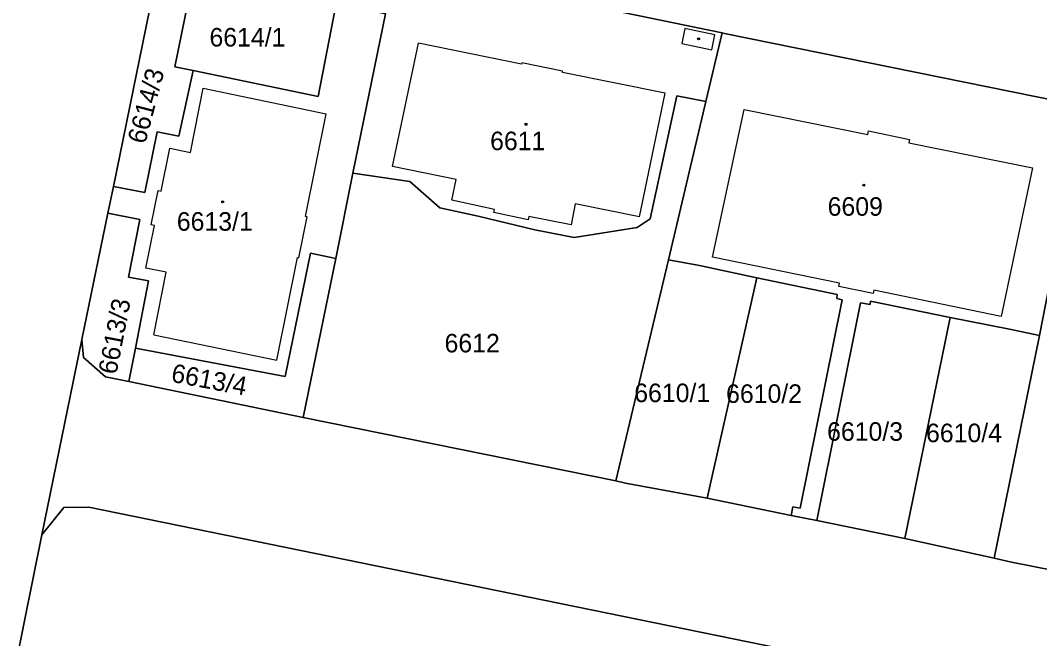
# Model space of a CAD drawing. Extents: x -596233 to -595156, y -1161235 to -1159375.
# Drawn here: x -595499.7 to -595406.4, y -1159520.6 to -1159464 of the extents above; entities that cross this region are included whole.
import ezdxf

# ---------------------------------------------------------------- set-up
doc = ezdxf.new("R2010")
doc.units = 0
for name, color, linetype in [('KN_CAR_KR', 7, 'Continuous'), ('KN_KULTURY', 7, 'Continuous'), ('KN_PARC_CIS_POZ', 7, 'Continuous'), ('KN_PARC_CIS_STAV', 7, 'Continuous'), ('KN_PARC_PLOCHA', 7, 'Continuous'), ('parcely_l', 7, 'Continuous')]:
    doc.layers.add(name, color=color, linetype=linetype)

msp = doc.modelspace()

# ---------------------------------------------------------------- linework, layer by layer
at = {"layer": 'KN_CAR_KR'}
for points in [[(-595438.83, -1159464.71), (-595439.11, -1159466.08)], [(-595436.09, -1159465.27), (-595438.83, -1159464.71)], [(-595436.37, -1159466.64), (-595436.09, -1159465.27)], [(-595465.62, -1159477.34), (-595463.25, -1159466.05)], [(-595453.79, -1159467.97), (-595463.25, -1159466.05)], [(-595439.11, -1159466.08), (-595436.37, -1159466.64)], [(-595453.77, -1159467.85), (-595453.79, -1159467.97)], [(-595450.04, -1159468.61), (-595453.77, -1159467.85)], [(-595450.06, -1159468.73), (-595450.04, -1159468.61)], [(-595440.65, -1159470.64), (-595450.06, -1159468.73)], [(-595484.11, -1159476.07), (-595482.96, -1159470.18)], [(-595482.96, -1159470.18), (-595471.69, -1159472.52)], [(-595443, -1159481.95), (-595440.65, -1159470.64)], [(-595473.57, -1159481.93), (-595471.69, -1159472.52)], [(-595436.32, -1159485.64), (-595433.4, -1159472.11)], [(-595433.4, -1159472.11), (-595422.08, -1159474.41)], [(-595422.08, -1159474.41), (-595422.02, -1159474.09)], [(-595422.02, -1159474.09), (-595418.27, -1159474.86)], [(-595486.79, -1159479.62), (-595486, -1159475.68)], [(-595486, -1159475.68), (-595484.11, -1159476.07)], [(-595418.27, -1159474.86), (-595418.33, -1159475.17)], [(-595418.33, -1159475.17), (-595407.01, -1159477.47)], [(-595459.8, -1159478.53), (-595465.62, -1159477.34)], [(-595407.01, -1159477.47), (-595409.89, -1159491.08)], [(-595460.17, -1159480.44), (-595459.8, -1159478.53)], [(-595487.71, -1159482.69), (-595487.08, -1159479.56)], [(-595487.08, -1159479.56), (-595486.79, -1159479.62)], [(-595456.28, -1159481.28), (-595460.17, -1159480.44)], [(-595456.34, -1159481.57), (-595456.28, -1159481.28)], [(-595448.88, -1159480.77), (-595449.24, -1159482.68)], [(-595443, -1159481.95), (-595448.88, -1159480.77)], [(-595474.18, -1159485.73), (-595473.42, -1159481.96)], [(-595473.42, -1159481.96), (-595473.57, -1159481.93)], [(-595453.18, -1159482.23), (-595456.34, -1159481.57)], [(-595453.12, -1159481.94), (-595453.18, -1159482.23)], [(-595449.24, -1159482.68), (-595453.12, -1159481.94)], [(-595488.19, -1159486.65), (-595487.41, -1159482.74)], [(-595487.41, -1159482.74), (-595487.71, -1159482.69)], [(-595476.2, -1159495.09), (-595474.32, -1159485.7)], [(-595474.32, -1159485.7), (-595474.18, -1159485.73)], [(-595424.69, -1159488.03), (-595436.32, -1159485.64)], [(-595486.33, -1159487.02), (-595488.19, -1159486.65)], [(-595487.46, -1159492.78), (-595486.33, -1159487.02)], [(-595424.75, -1159488.33), (-595424.69, -1159488.03)], [(-595421.59, -1159488.98), (-595424.75, -1159488.33)], [(-595421.53, -1159488.68), (-595421.59, -1159488.98)], [(-595409.89, -1159491.08), (-595421.53, -1159488.68)], [(-595487.46, -1159492.78), (-595476.2, -1159495.09)]]:
    msp.add_lwpolyline(points, dxfattribs=at)
at = {"layer": 'KN_KULTURY'}
for centre, radius in [((-595437.58, -1159465.65), 0.09), ((-595437.58, -1159465.65), 0.0398), ((-595453.39, -1159473.48), 0.09), ((-595453.39, -1159473.48), 0.0398), ((-595422.45, -1159479.05), 0.09), ((-595422.45, -1159479.05), 0.0398), ((-595481.17, -1159480.58), 0.09), ((-595481.17, -1159480.58), 0.0398)]:
    msp.add_circle(centre, radius, dxfattribs=at)
at = {"layer": 'KN_PARC_PLOCHA'}
for points in [[(-595499.98, -1159451.03), (-595480.46, -1159384.35), (-595484.37, -1159386.67), (-595485.67, -1159387.44), (-595486.22, -1159378.76), (-595485.4735, -1159376.5726), (-595466.861, -1159376.5726), (-595472.48, -1159396.32), (-595475.79, -1159406.79), (-595479.89, -1159422.52), (-595486.72, -1159446.7), (-595488.65, -1159454.54), (-595486.18, -1159454.78), (-595486.89, -1159458.24), (-595486.98, -1159458.66), (-595491.18, -1159479.18), (-595491.68, -1159481.62), (-595494.06, -1159493.21), (-595497.72, -1159511.1), (-595502.58, -1159535.06)], [(-595402.23, -1159471.86), (-595435.2, -1159465.15), (-595435.44, -1159465.1), (-595463.35, -1159459.33), (-595460.52, -1159449.36), (-595461.44, -1159449.1), (-595460.84, -1159446.97), (-595450.22, -1159449.82), (-595452.38, -1159456.4), (-595443.45, -1159459.18), (-595442.31, -1159455.52), (-595441.88, -1159455.65), (-595441.74, -1159455.21), (-595442.17, -1159455.07), (-595441.39, -1159452.59), (-595440.63, -1159452.83), (-595440.35, -1159451.93), (-595437.97, -1159452.62), (-595423.62, -1159456.77), (-595418.33, -1159458.3), (-595418.21, -1159457.87), (-595345.21, -1159478.9)], [(-595397.05, -1159528.27), (-595457.45, -1159515.94), (-595493.43, -1159508.57), (-595495.71, -1159508.59), (-595497.72, -1159511.1), (-595494.06, -1159493.21), (-595493.9, -1159494.86), (-595491.89, -1159496.62), (-595489.76, -1159497.06), (-595473.79, -1159500.35), (-595445.16, -1159506.16), (-595444.28, -1159506.36), (-595436.81, -1159507.74), (-595429.1, -1159509.32), (-595426.77, -1159509.8), (-595418.69, -1159511.45), (-595410.52, -1159513.25), (-595408.93, -1159513.59), (-595397.15, -1159515.92)], [(-595502.58, -1159535.06), (-595497.72, -1159511.1), (-595495.71, -1159508.59), (-595493.43, -1159508.57), (-595457.45, -1159515.94), (-595397.05, -1159528.27)]]:
    msp.add_lwpolyline(points, dxfattribs=at)
for points in [[(-595469.32, -1159458.21), (-595470, -1159461.64), (-595468.75, -1159461.91), (-595468.93, -1159462.73), (-595466.25, -1159463.35), (-595469.25, -1159477.97), (-595470.82, -1159485.79), (-595473.11, -1159485.28), (-595475.45, -1159496.58), (-595489.16, -1159494), (-595487.95, -1159487.81), (-595489.79, -1159487.48), (-595488.75, -1159482.21), (-595491.68, -1159481.62), (-595491.18, -1159479.18), (-595488.31, -1159479.74), (-595487.18, -1159474.18), (-595485.19, -1159474.58), (-595483.88, -1159468.55), (-595472.43, -1159470.93), (-595470.58, -1159461.47), (-595469.87, -1159458.1)], [(-595483.88, -1159468.55), (-595485.19, -1159474.58), (-595487.18, -1159474.18), (-595488.31, -1159479.74), (-595491.18, -1159479.18), (-595486.98, -1159458.66), (-595483.75, -1159459.35), (-595485.56, -1159468.2)], [(-595476.16, -1159460.47), (-595470.58, -1159461.47), (-595472.43, -1159470.93), (-595483.88, -1159468.55), (-595485.56, -1159468.2), (-595483.75, -1159459.35), (-595486.98, -1159458.66), (-595486.89, -1159458.24)], [(-595463.35, -1159459.33), (-595435.44, -1159465.1), (-595436.93, -1159471.39), (-595439.57, -1159470.86), (-595442.02, -1159482.15), (-595443.2, -1159482.93), (-595448.99, -1159483.86), (-595452.58, -1159483.14), (-595457.77, -1159481.91), (-595461.27, -1159481.12), (-595464.02, -1159478.72), (-595469.25, -1159477.97), (-595466.25, -1159463.35), (-595465.37, -1159459.01)], [(-595402.23, -1159471.86), (-595403.5, -1159478.18), (-595406.38, -1159492.84), (-595409.11, -1159492.26), (-595414.54, -1159491.18), (-595421.83, -1159489.69), (-595421.88, -1159490), (-595422.75, -1159489.85), (-595426.77, -1159509.8), (-595429.1, -1159509.32), (-595428.94, -1159508.54), (-595428.29, -1159508.67), (-595424.45, -1159489.55), (-595424.94, -1159489.44), (-595424.88, -1159489.07), (-595432.26, -1159487.56), (-595437.5, -1159486.42), (-595440.34, -1159485.91), (-595436.93, -1159471.39), (-595435.44, -1159465.1), (-595435.2, -1159465.15)], [(-595436.93, -1159471.39), (-595440.34, -1159485.91), (-595445.16, -1159506.16), (-595473.79, -1159500.35), (-595470.82, -1159485.79), (-595469.25, -1159477.97), (-595464.02, -1159478.72), (-595461.27, -1159481.12), (-595457.77, -1159481.91), (-595452.58, -1159483.14), (-595448.99, -1159483.86), (-595443.2, -1159482.93), (-595442.02, -1159482.15), (-595439.57, -1159470.86)], [(-595397.15, -1159515.92), (-595408.93, -1159513.59), (-595410.52, -1159513.25), (-595406.38, -1159492.84), (-595403.5, -1159478.18), (-595400.78, -1159478.73), (-595403.4, -1159491.07), (-595397.58, -1159492.21), (-595397.96, -1159494.12), (-595392.92, -1159495.22)], [(-595489.16, -1159494), (-595489.76, -1159497.06), (-595491.89, -1159496.62), (-595493.9, -1159494.86), (-595494.06, -1159493.21), (-595491.68, -1159481.62), (-595488.75, -1159482.21), (-595489.79, -1159487.48), (-595487.95, -1159487.81)], [(-595470.82, -1159485.79), (-595473.79, -1159500.35), (-595489.76, -1159497.06), (-595489.16, -1159494), (-595475.45, -1159496.58), (-595473.11, -1159485.28)], [(-595432.26, -1159487.56), (-595436.81, -1159507.74), (-595444.28, -1159506.36), (-595445.16, -1159506.16), (-595440.34, -1159485.91), (-595437.5, -1159486.42)], [(-595429.1, -1159509.32), (-595436.81, -1159507.74), (-595432.26, -1159487.56), (-595424.88, -1159489.07), (-595424.94, -1159489.44), (-595424.45, -1159489.55), (-595428.29, -1159508.67), (-595428.94, -1159508.54)], [(-595414.54, -1159491.18), (-595418.69, -1159511.45), (-595426.77, -1159509.8), (-595422.75, -1159489.85), (-595421.88, -1159490), (-595421.83, -1159489.69)], [(-595406.38, -1159492.84), (-595410.52, -1159513.25), (-595418.69, -1159511.45), (-595414.54, -1159491.18), (-595409.11, -1159492.26)]]:
    msp.add_lwpolyline(points, close=True, dxfattribs=at)
at = {"layer": 'parcely_l'}
for points in [[(-595486.98, -1159458.66), (-595491.18, -1159479.18)], [(-595486.98, -1159458.66), (-595483.75, -1159459.35), (-595485.56, -1159468.2), (-595483.88, -1159468.55)], [(-595435.44, -1159465.1), (-595463.35, -1159459.33)], [(-595483.88, -1159468.55), (-595472.43, -1159470.93), (-595470.58, -1159461.47)], [(-595469.25, -1159477.97), (-595466.25, -1159463.35)], [(-595436.93, -1159471.39), (-595435.44, -1159465.1)], [(-595435.44, -1159465.1), (-595435.2, -1159465.15), (-595402.23, -1159471.86)], [(-595483.88, -1159468.55), (-595485.19, -1159474.58), (-595487.18, -1159474.18), (-595488.31, -1159479.74), (-595491.18, -1159479.18)], [(-595436.93, -1159471.39), (-595439.57, -1159470.86), (-595442.02, -1159482.15), (-595443.2, -1159482.93), (-595448.99, -1159483.86), (-595452.58, -1159483.14), (-595457.77, -1159481.91), (-595461.27, -1159481.12), (-595464.02, -1159478.72), (-595469.25, -1159477.97)], [(-595440.34, -1159485.91), (-595436.93, -1159471.39)], [(-595469.25, -1159477.97), (-595470.82, -1159485.79)], [(-595403.5, -1159478.18), (-595406.38, -1159492.84)], [(-595491.18, -1159479.18), (-595491.68, -1159481.62)], [(-595494.06, -1159493.21), (-595491.68, -1159481.62)], [(-595491.68, -1159481.62), (-595488.75, -1159482.21), (-595489.79, -1159487.48), (-595487.95, -1159487.81), (-595489.16, -1159494)], [(-595489.16, -1159494), (-595475.45, -1159496.58), (-595473.11, -1159485.28), (-595470.82, -1159485.79)], [(-595470.82, -1159485.79), (-595473.79, -1159500.35)], [(-595440.34, -1159485.91), (-595445.16, -1159506.16)], [(-595432.26, -1159487.56), (-595437.5, -1159486.42), (-595440.34, -1159485.91)], [(-595436.81, -1159507.74), (-595432.26, -1159487.56)], [(-595429.1, -1159509.32), (-595428.94, -1159508.54), (-595428.29, -1159508.67), (-595424.45, -1159489.55), (-595424.94, -1159489.44), (-595424.88, -1159489.07), (-595432.26, -1159487.56)], [(-595414.54, -1159491.18), (-595421.83, -1159489.69), (-595421.88, -1159490), (-595422.75, -1159489.85), (-595426.77, -1159509.8)], [(-595418.69, -1159511.45), (-595414.54, -1159491.18)], [(-595406.38, -1159492.84), (-595409.11, -1159492.26), (-595414.54, -1159491.18)], [(-595494.06, -1159493.21), (-595497.72, -1159511.1)], [(-595489.76, -1159497.06), (-595491.89, -1159496.62), (-595493.9, -1159494.86), (-595494.06, -1159493.21)], [(-595410.52, -1159513.25), (-595406.38, -1159492.84)], [(-595489.16, -1159494), (-595489.76, -1159497.06)], [(-595489.76, -1159497.06), (-595473.79, -1159500.35)], [(-595473.79, -1159500.35), (-595445.16, -1159506.16)], [(-595445.16, -1159506.16), (-595444.28, -1159506.36), (-595436.81, -1159507.74)], [(-595436.81, -1159507.74), (-595429.1, -1159509.32)], [(-595289.55, -1159555.35), (-595290.77, -1159551.03), (-595293.26, -1159549.65), (-595397.05, -1159528.27), (-595457.45, -1159515.94), (-595493.43, -1159508.57), (-595495.71, -1159508.59), (-595497.72, -1159511.1)], [(-595426.77, -1159509.8), (-595429.1, -1159509.32)], [(-595426.77, -1159509.8), (-595418.69, -1159511.45)], [(-595497.72, -1159511.1), (-595502.58, -1159535.06)], [(-595418.69, -1159511.45), (-595410.52, -1159513.25)], [(-595397.15, -1159515.92), (-595408.93, -1159513.59), (-595410.52, -1159513.25)]]:
    msp.add_lwpolyline(points, dxfattribs=at)

# ---------------------------------------------------------------- texts
at = {"layer": 'KN_PARC_CIS_POZ'}
for s, p in [('6614/1', (-595482.3766, -1159466.35)), ('6612', (-595460.8466, -1159494.38)), ('6610/1', (-595443.4766, -1159498.94)), ('6610/2', (-595435.0666, -1159499.01)), ('6610/3', (-595425.8166, -1159502.48)), ('6610/4', (-595416.7566, -1159502.61))]:
    msp.add_text(s, height=1.7, dxfattribs=at).set_placement(p)
for s, rotation, p in [('6614/3', 75.271648, (-595488.2646, -1159475.3584)), ('6613/3', 79.08842, (-595490.9018, -1159496.4695)), ('6613/4', 349.445354, (-595485.9651, -1159497.0677))]:
    msp.add_text(s, height=1.7, rotation=rotation, dxfattribs=at).set_placement(p)
at = {"layer": 'KN_PARC_CIS_STAV'}
for s, p in [('6611', (-595456.6766, -1159475.85)), ('6609', (-595425.7666, -1159481.86)), ('6613/1', (-595485.3666, -1159483.23))]:
    msp.add_text(s, height=1.7, dxfattribs=at).set_placement(p)

doc.saveas('drawing.dxf')
